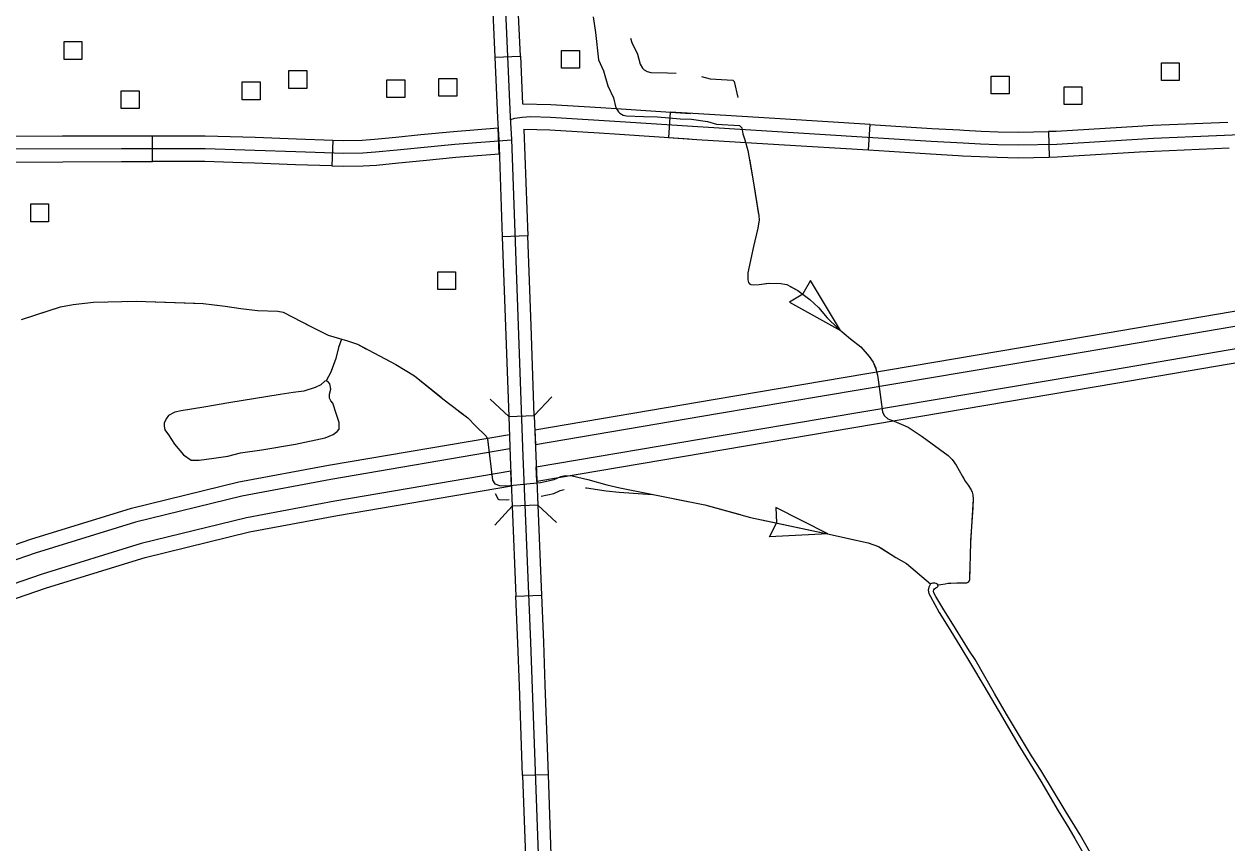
# Model space of a CAD drawing. Extents: x 1084508 to 1142749, y 1057638 to 1093403.
# Drawn here: x 1124629 to 1126845, y 1084721 to 1086232 of the extents above; entities that cross this region are included whole.
import ezdxf

# ---------------------------------------------------------------- set-up
doc = ezdxf.new("R2010")
doc.units = 0
for name, color, linetype in [('Level 19', 7, 'Continuous'), ('Level 31', 7, 'Continuous'), ('Level 35', 7, 'Continuous'), ('Level 38', 7, 'Continuous'), ('Level 43', 7, 'Continuous'), ('Level 56', 7, 'Continuous')]:
    doc.layers.add(name, color=color, linetype=linetype)

msp = doc.modelspace()

# ---------------------------------------------------------------- linework, layer by layer
at = {"layer": 'Level 19'}
for points in [[(1125570.8, 1085456), (1125906.7, 1085513.1), (1126629.3, 1085635), (1127313, 1085751.9), (1127413.8, 1085771.8), (1127529.5, 1085803.2), (1127631.6, 1085838.9), (1127747.3, 1085887.5), (1127891, 1085962), (1128592, 1086352.1), (1129299.5, 1086745.1), (1129953.9, 1087110.1), (1130700.8, 1087528), (1131399.5, 1087917.8), (1131603.3, 1088032.7), (1131686, 1088075.1), (1132261.9, 1088351.4), (1132934.2, 1088671.1), (1133321.4, 1088856.5), (1133465.5, 1088936.9), (1133575, 1089002.3), (1133716, 1089095.3), (1133825.2, 1089174.3)], [(1133828.1, 1089093.1), (1133754.4, 1089039.7), (1133610.9, 1088945.1), (1133499.3, 1088878.4), (1133352.4, 1088796.6), (1132963.2, 1088610.2), (1132291, 1088290.5), (1131716, 1088014.6), (1131635.3, 1087973.2), (1131432.5, 1087858.9), (1130733.7, 1087469.1), (1129986.8, 1087051.2), (1129332.3, 1086686.1), (1128624.8, 1086293.1), (1127922.9, 1085902.5), (1127775.9, 1085826.4), (1127655.8, 1085775.9), (1127549.5, 1085738.7), (1127429.2, 1085706), (1127325.2, 1085685.5), (1126640.6, 1085568.5), (1125918, 1085446.6), (1125573.5, 1085388)], [(1133452.2, 1088960), (1133309.1, 1088880.2), (1132922.7, 1088695.2), (1132250.4, 1088375.4), (1131674.1, 1088099), (1131590.7, 1088056.2), (1131386.4, 1087941), (1130687.8, 1087551.3), (1129940.9, 1087133.4), (1129286.5, 1086768.4), (1128579, 1086375.4), (1127878.4, 1085985.5), (1127735.9, 1085911.7), (1127622, 1085863.9), (1127521.5, 1085828.7), (1127407.7, 1085797.8), (1127308.2, 1085778.2), (1126624.8, 1085661.3), (1125902.2, 1085539.4), (1125569.8, 1085482.9), (1125570.8, 1085456)], [(1125573.5, 1085388), (1125572.4, 1085414.8), (1125913.5, 1085472.9), (1126636.1, 1085594.8), (1127320.4, 1085711.8), (1127423.1, 1085732), (1127541.6, 1085764.2), (1127646.2, 1085800.8), (1127764.6, 1085850.5), (1127910.3, 1085926), (1128611.8, 1086316.4), (1129319.3, 1086709.4), (1129973.8, 1087074.5), (1130720.7, 1087492.4), (1131419.4, 1087882.2), (1131622.7, 1087996.7), (1131704.1, 1088038.5), (1132279.5, 1088314.5), (1132951.7, 1088634.3), (1133340.2, 1088820.3), (1133485.9, 1088901.5)], [(1122942.1, 1084595.4), (1124489.7, 1085229.4), (1124640.9, 1085281.5), (1124826.6, 1085338.6), (1125024.1, 1085387.1), (1125189.4, 1085418.2), (1125523, 1085474.9)], [(1125523, 1085474.9), (1125523.9, 1085448), (1125194.1, 1085391.9), (1125029.7, 1085361), (1124833.7, 1085312.9), (1124649.2, 1085256.1), (1124499.1, 1085204.4), (1122952.2, 1084570.8)], [(1125525.6, 1085406.9), (1125201.3, 1085351.7), (1125038.4, 1085321.1), (1124844.6, 1085273.5), (1124661.8, 1085217.3), (1124513.5, 1085166.2), (1122967.7, 1084533)], [(1122977.8, 1084508.3), (1124522.9, 1085141.2), (1124670.1, 1085192), (1124851.7, 1085247.8), (1125044, 1085295), (1125206, 1085325.5), (1125526.7, 1085380), (1125525.6, 1085406.9)]]:
    msp.add_lwpolyline(points, dxfattribs=at)
at = {"layer": 'Level 31'}
for p, q in [((1125496.1, 1086170.2), (1125543.2, 1086172.3)), ((1125819.2, 1086069.3), (1125816.2, 1086022.3)), ((1126187.7, 1086046.3), (1126022.2, 1086056.5)), ((1126184.7, 1085999.3), (1126187.7, 1086046.3)), ((1124865.4, 1085977.8), (1124865.4, 1086024.9)), ((1126516.7, 1086033.4), (1126517.8, 1085986.3)), ((1125197.4, 1086017.1), (1125195.9, 1085970)), ((1126019.3, 1086009.5), (1126184.7, 1085999.3)), ((1125557, 1085840.9), (1125509.9, 1085839.3)), ((1125521.8, 1085508), (1125568.8, 1085509.7)), ((1125535, 1085176.7), (1125582.1, 1085178.6)), ((1125594.3, 1084847.3), (1125547.3, 1084845.6))]:
    msp.add_line(p, q, dxfattribs=at)
for points in [[(1125456, 1088047.6), (1125474.1, 1087744.7), (1125478.7, 1087614.5), (1125480.1, 1087548.8), (1125481.1, 1087407.9), (1125482.8, 1087266.3), (1125484.4, 1087127.5), (1125493.1, 1086770.3), (1125506.3, 1086466.9), (1125524.7, 1086059.8), (1125527, 1086018.5), (1125548, 1085434.4), (1125562.1, 1085091), (1125578.4, 1084633.4), (1125589.7, 1084215.6), (1125599.1, 1083985), (1125600.8, 1083967), (1125602.8, 1083954.2), (1125605.2, 1083944.3), (1125623.8, 1083892)], [(1125488.6, 1086335.8), (1125496.1, 1086170.2)], [(1125543.2, 1086172.3), (1125535.7, 1086337.9)], [(1125496.1, 1086170.2), (1125501.2, 1086058.6), (1125503.5, 1086017.5), (1125504, 1086004.9)], [(1125543.2, 1086172.3), (1125547.1, 1086084.7)], [(1125547.1, 1086084.7), (1125599.6, 1086083.5), (1125691.5, 1086077.6)], [(1125691.5, 1086077.6), (1125728.7, 1086075.3), (1125856.9, 1086066.8)], [(1126022.2, 1086056.5), (1125871.6, 1086065.9), (1125819.2, 1086069.3)], [(1125527.1, 1086017.6), (1125422.3, 1086009.6), (1125316.3, 1085999), (1125276.3, 1085995), (1125252.8, 1085993.6), (1125217.9, 1085992.9), (1125129.6, 1085995.7), (1125053.8, 1085998.5), (1124962.2, 1086001.4), (1124808.3, 1086001.4), (1124554.7, 1086000.7), (1124308.2, 1085999.5), (1124058.9, 1085998.8), (1123811.2, 1085998.5), (1123565.4, 1086007), (1123439, 1086012.9), (1123312.8, 1086016.4), (1123063.7, 1086022.6), (1122811.3, 1086030.8), (1122579.1, 1086035.1), (1122313.3, 1086036.5), (1122069.4, 1086038.8), (1121818, 1086044.7), (1121397.8, 1086056.6)], [(1125524.9, 1086055.8), (1125533.1, 1086057.9), (1125546.6, 1086060), (1125562.2, 1086060.8), (1125598.6, 1086060), (1125727.2, 1086051.8), (1125870.1, 1086042.4), (1126300.4, 1086015.7), (1126359.4, 1086012.3), (1126391.3, 1086010.6), (1126422.8, 1086009.4), (1126461.3, 1086008.6), (1126531.7, 1086010.2), (1126710.3, 1086020.9), (1126942, 1086030.7)], [(1126187.7, 1086046.3), (1126301.8, 1086039.2), (1126353, 1086036.2)], [(1126681.3, 1086042.7), (1126530.8, 1086033.7), (1126516.7, 1086033.4)], [(1126847.3, 1086050.2), (1126709.1, 1086044.4), (1126681.3, 1086042.7)], [(1124699.6, 1086024.6), (1124554.6, 1086024.2), (1124533.8, 1086024.1)], [(1124865.4, 1086024.9), (1124808.2, 1086024.9), (1124699.6, 1086024.6)], [(1125031.8, 1086022.8), (1124962.6, 1086024.9), (1124865.4, 1086024.9)], [(1125197.4, 1086017.1), (1125130.4, 1086019.2), (1125054.6, 1086022.1), (1125031.8, 1086022.8)], [(1125359.6, 1086027), (1125314, 1086022.4), (1125274.4, 1086018.5), (1125251.8, 1086017.1), (1125218.1, 1086016.4), (1125197.4, 1086017.1)], [(1125504.4, 1085992.3), (1125502.3, 1086039.3), (1125420.2, 1086033.1), (1125359.6, 1086027)], [(1125549.9, 1086037.5), (1125557, 1085840.9)], [(1125549.9, 1086037.5), (1125597.6, 1086036.4), (1125688.5, 1086030.7)], [(1125688.5, 1086030.7), (1125725.7, 1086028.3), (1125853.8, 1086019.8)], [(1125816.2, 1086022.3), (1125868.6, 1086018.9), (1126019.3, 1086009.5)], [(1126353, 1086036.2), (1126360.7, 1086035.8), (1126392.4, 1086034.1), (1126423.5, 1086032.9), (1126461.3, 1086032.1), (1126516.7, 1086033.4)], [(1125504, 1086004.9), (1125509.9, 1085839.3)], [(1126184.7, 1085999.3), (1126299, 1085992.2), (1126350.2, 1085989.2)], [(1126684.1, 1085995.7), (1126711.5, 1085997.3), (1126849.3, 1086003.2)], [(1124534, 1085977), (1124554.8, 1085977.1), (1124699.7, 1085977.5)], [(1124699.7, 1085977.5), (1124808.3, 1085977.8), (1124865.4, 1085977.8)], [(1125030.3, 1085975.7), (1124961.9, 1085977.8), (1124865.4, 1085977.8)], [(1125195.9, 1085970), (1125128.8, 1085972.2), (1125053, 1085975), (1125030.3, 1085975.7)], [(1125195.9, 1085970), (1125217.8, 1085969.3), (1125253.7, 1085970.1), (1125278.2, 1085971.5), (1125318.7, 1085975.6), (1125364.3, 1085980.2)], [(1125364.3, 1085980.2), (1125424.3, 1085986.2), (1125504.4, 1085992.3)], [(1126350.2, 1085989.2), (1126358.1, 1085988.7), (1126390.2, 1085987.1), (1126422.1, 1085985.9), (1126461.3, 1085985), (1126517.8, 1085986.3)], [(1126517.8, 1085986.3), (1126532.7, 1085986.7), (1126684.1, 1085995.7)], [(1125562.9, 1085675.3), (1125557, 1085840.9)], [(1125509.9, 1085839.3), (1125515.8, 1085673.6)], [(1125515.8, 1085673.6), (1125521.8, 1085508)], [(1125568.8, 1085509.7), (1125562.9, 1085675.3)], [(1125568.8, 1085509.7), (1125571.5, 1085435.3), (1125575.3, 1085344.2)], [(1125521.8, 1085508), (1125524.5, 1085433.4), (1125528.2, 1085342.3)], [(1125575.3, 1085344.2), (1125528.2, 1085342.3), (1125535, 1085176.7)], [(1125575.3, 1085344.2), (1125582.1, 1085178.6)], [(1125541.4, 1085011.2), (1125538.6, 1085090.1), (1125535, 1085176.7)], [(1125582.1, 1085178.6), (1125585.7, 1085091.9), (1125588.5, 1085012.9)], [(1125547.3, 1084845.6), (1125541.4, 1085011.2)], [(1125588.5, 1085012.9), (1125594.3, 1084847.3)], [(1125547.3, 1084845.6), (1125553.2, 1084680)], [(1125594.3, 1084847.3), (1125600.2, 1084681.6)]]:
    msp.add_lwpolyline(points, dxfattribs=at)
at = {"layer": 'Level 35'}
for points in [[(1125185.1, 1085573.7), (1125182.9, 1085573), (1125175.4, 1085566.2), (1125165, 1085561.4), (1125144.4, 1085554.7), (1125124.3, 1085552.4), (1125100.8, 1085548.7), (1125006, 1085533), (1124960.1, 1085525.2), (1124918.3, 1085518.4), (1124906.7, 1085515.7), (1124894.5, 1085509.4), (1124890.4, 1085503.8), (1124886.7, 1085495.6), (1124886.7, 1085490.2), (1124888, 1085483.1), (1124894.5, 1085474.1), (1124905.9, 1085456.9), (1124922.1, 1085437.2), (1124936.5, 1085427.6), (1124951.4, 1085427.3), (1124978.5, 1085431), (1125004.2, 1085434.4), (1125027.7, 1085440.7), (1125066.9, 1085446.1), (1125128.9, 1085456.8), (1125183.3, 1085468.5), (1125198.1, 1085474.9), (1125205.7, 1085480.3), (1125209.1, 1085484.4), (1125209.1, 1085489.2), (1125209.3, 1085496.9), (1125204.4, 1085511.6), (1125197.3, 1085532.7), (1125194.2, 1085536.7), (1125191.6, 1085541.9), (1125191.6, 1085549.2), (1125194.2, 1085558), (1125192.3, 1085567.9), (1125189.1, 1085571.6), (1125185.1, 1085573.7)], [(1126312.7, 1085196.8), (1126311.9, 1085198.7), (1126309.5, 1085199.9), (1126307.3, 1085200.2), (1126303, 1085200.5), (1126299.1, 1085199.2), (1126297.6, 1085196.8), (1126295.9, 1085192.9), (1126294.8, 1085187.4), (1126296.2, 1085181.3), (1126299.2, 1085176), (1126314.9, 1085146.3), (1126331.5, 1085119.8), (1126353.4, 1085084.8), (1126374.7, 1085049.2), (1126397.4, 1085011.2), (1126431.8, 1084952.9), (1126459.8, 1084904.2), (1126502.6, 1084835.2), (1126534.4, 1084780.5), (1126554.1, 1084748.7), (1126565.1, 1084729.6)], [(1126574.7, 1084736.3), (1126547.1, 1084781.4), (1126502.5, 1084855.4), (1126485.2, 1084881.9), (1126461.1, 1084921.8), (1126439.2, 1084959.2), (1126417.3, 1084997.3), (1126381.4, 1085059.7), (1126371.1, 1085075.4), (1126345.4, 1085117), (1126322.1, 1085154.2), (1126308.7, 1085175.9), (1126305.4, 1085182.4), (1126304.9, 1085185.5), (1126305.5, 1085188.5), (1126306.7, 1085190.3), (1126308.6, 1085191.9), (1126311.3, 1085193.1), (1126312.4, 1085194.1), (1126312.9, 1085195.1), (1126312.7, 1085196.8)], [(1126565.1, 1084729.6), (1126632.9, 1084610.9), (1126635.4, 1084604.4), (1126638.9, 1084599), (1126643.3, 1084594.3), (1126649.5, 1084581.7), (1126660.6, 1084561.8), (1126677.1, 1084533.4), (1126691.8, 1084508.8), (1126700.5, 1084493.4), (1126708.8, 1084480.2), (1126711.7, 1084475.7), (1126714.3, 1084474.7), (1126717.1, 1084474.8), (1126720.6, 1084476.3), (1126722.6, 1084479.6), (1126723.3, 1084482.8), (1126723.2, 1084485), (1126721.9, 1084488.6), (1126714, 1084499.7), (1126690.9, 1084539.2), (1126676.8, 1084559.4), (1126642.8, 1084616.1), (1126574.7, 1084736.3)]]:
    msp.add_lwpolyline(points, dxfattribs=at)
at = {"layer": 'Level 38'}
for points in [[(1125521.8, 1085508), (1125487.3, 1085540.1)], [(1125600.9, 1085544.2), (1125568.8, 1085509.7)], [(1125496.3, 1085307.6), (1125528.2, 1085342.3)], [(1125575.3, 1085344.2), (1125609.9, 1085312.3)]]:
    msp.add_lwpolyline(points, dxfattribs=at)
at = {"layer": 'Level 43'}
for p, q in [((1126077.8, 1085758.9), (1126063.9, 1085733.8)), ((1126133.2, 1085666.5), (1126077.8, 1085758.9)), ((1126063.6, 1085733.5), (1126039, 1085718.8)), ((1126039, 1085718.8), (1126133.2, 1085666.5)), ((1126109.9, 1085291.3), (1126014, 1085340.3)), ((1126014, 1085340.3), (1126015.5, 1085311.7)), ((1126002.3, 1085285.8), (1126015.4, 1085311.4)), ((1126109.9, 1085291.3), (1126002.3, 1085285.8))]:
    msp.add_line(p, q, dxfattribs=at)
for points in [[(1125677.3, 1086245), (1125681.4, 1086215.7), (1125687.4, 1086165.5), (1125696.4, 1086145.2)], [(1125746.4, 1086205.8), (1125748.7, 1086197.7), (1125759.2, 1086175.8), (1125763.7, 1086157.4), (1125768.5, 1086149.9), (1125771.1, 1086147.3), (1125776.8, 1086143.9), (1125783.5, 1086142.4), (1125814.6, 1086141.3), (1125830.1, 1086140.9)], [(1125696.4, 1086145.2), (1125704.3, 1086117.5), (1125714.8, 1086095.6), (1125719.3, 1086077.2), (1125724.2, 1086069.7), (1125726.8, 1086067.1), (1125732.4, 1086063.7), (1125739.1, 1086062.2), (1125770.3, 1086061.1), (1125796.1, 1086060.3), (1125837.7, 1086056.9), (1125858.7, 1086056.2), (1125888, 1086051.7), (1125904.9, 1086047.2), (1125946.8, 1086044.6), (1125951.2, 1086040.2), (1125953.4, 1086029.4), (1125957.2, 1086018.1), (1125962.4, 1085998.6), (1125972.2, 1085942.3), (1125982.6, 1085877.8), (1125983.4, 1085870.3), (1125980.8, 1085854.9), (1125972.9, 1085821.2), (1125962.4, 1085772.8), (1125962.4, 1085759.7), (1125963.9, 1085754.8), (1125965.8, 1085752.5), (1125968.1, 1085751.1), (1125972.8, 1085750.6), (1125983.3, 1085751.5), (1126001.5, 1085753.8), (1126023.2, 1085753.2), (1126034.5, 1085751), (1126054.5, 1085739.9), (1126076.7, 1085723.6), (1126092.5, 1085708.7), (1126108.6, 1085689.9), (1126128.1, 1085670.8), (1126151.4, 1085651.3), (1126170.5, 1085636.6), (1126186.2, 1085618.4), (1126193.2, 1085607.9), (1126198.4, 1085596), (1126201.6, 1085583.8), (1126203.1, 1085571.3), (1126210.5, 1085516.2), (1126213.7, 1085509.8), (1126220.4, 1085503.7), (1126232.3, 1085499), (1126257.9, 1085488.2), (1126283.5, 1085471.1)], [(1125876.8, 1086135.1), (1125892.9, 1086130.8), (1125934.9, 1086128.2), (1125937.3, 1086125.8), (1125943.9, 1086096)], [(1125965.2, 1085982.4), (1125972.2, 1085942.3), (1125982.2, 1085880.4)], [(1125977.2, 1085839.7), (1125972.9, 1085821.2), (1125962.4, 1085772.8), (1125962.4, 1085759.7), (1125963.9, 1085754.8), (1125965.8, 1085752.5), (1125968.1, 1085751.1), (1125972.8, 1085750.6), (1125983.3, 1085751.5), (1125999.8, 1085753.6)], [(1126040.2, 1085747.8), (1126054.5, 1085739.9), (1126076.7, 1085723.6), (1126092.5, 1085708.7), (1126108.6, 1085689.9), (1126128.1, 1085670.8), (1126133.2, 1085666.5)], [(1124623.6, 1085686.8), (1124695.6, 1085710.1), (1124718.8, 1085714.2), (1124756.3, 1085718.7), (1124835.4, 1085720.6), (1124958.4, 1085716.1), (1124998.9, 1085711.6), (1125027.8, 1085706.9), (1125058.5, 1085703.5), (1125096.4, 1085702), (1125106.1, 1085700.1), (1125157.1, 1085673.9), (1125189, 1085658.1), (1125224.6, 1085647.2), (1125243, 1085641.2), (1125313.8, 1085603.7), (1125348.3, 1085582.7), (1125400.4, 1085540.7), (1125446.2, 1085505.1), (1125460.8, 1085490.8), (1125480.3, 1085471.3), (1125482.9, 1085466.1), (1125491.9, 1085390.3), (1125496, 1085383.9), (1125504.7, 1085380.6), (1125517.8, 1085380.2), (1125580.4, 1085386.2), (1125605.5, 1085391.8), (1125617.5, 1085397.1), (1125625.8, 1085398.9), (1125638.5, 1085398.2), (1125667.4, 1085391.8), (1125702.6, 1085381.7), (1125726.6, 1085376), (1125882.9, 1085345.1), (1125967.3, 1085321.8), (1126109, 1085291.5), (1126184, 1085274.6), (1126203.1, 1085268.4), (1126235.4, 1085248.1), (1126254.8, 1085236.5), (1126299.1, 1085199.2)], [(1124655.7, 1085697.2), (1124695.6, 1085710.1), (1124718.8, 1085714.2), (1124756.3, 1085718.7), (1124777.3, 1085719.2)], [(1124818.8, 1085720.2), (1124835.4, 1085720.6), (1124943, 1085716.6)], [(1124984.2, 1085713.2), (1124998.9, 1085711.6), (1125027.8, 1085706.9), (1125058.5, 1085703.5), (1125096.4, 1085702), (1125106.1, 1085700.1), (1125107.5, 1085699.4)], [(1125144.3, 1085680.5), (1125157.1, 1085673.9), (1125189, 1085658.1), (1125224.6, 1085647.2), (1125243, 1085641.2), (1125258.7, 1085632.9)], [(1125213.4, 1085650.7), (1125208.3, 1085634.9), (1125203, 1085615.1), (1125193.7, 1085589.8), (1125185.1, 1085573.7)], [(1125213.4, 1085650.7), (1125208.3, 1085634.9), (1125203, 1085615.1), (1125194.4, 1085591.6)], [(1126165.4, 1085640.5), (1126170.5, 1085636.6), (1126186.2, 1085618.4), (1126193.2, 1085607.9), (1126198.1, 1085596.8)], [(1125295.3, 1085613.5), (1125313.8, 1085603.7), (1125348.3, 1085582.7), (1125349, 1085582.2)], [(1125349, 1085582.2), (1125397.4, 1085543.2)], [(1125430, 1085517.7), (1125446.2, 1085505.1), (1125460.8, 1085490.8), (1125480.3, 1085471.3), (1125482.9, 1085466.1), (1125484, 1085457)], [(1126259.7, 1085487.1), (1126283.5, 1085471.1), (1126331.7, 1085435.9), (1126336, 1085431.8)], [(1126283.5, 1085471.1), (1126331.7, 1085435.9), (1126339.3, 1085428.6), (1126346.6, 1085418.4), (1126363.2, 1085388.4), (1126368.5, 1085381.4), (1126374.3, 1085372.7), (1126375.7, 1085368.6), (1126377.2, 1085363.4), (1126377.8, 1085355.3), (1126372.5, 1085275.3), (1126370.8, 1085206.8), (1126369.3, 1085202.1), (1126365.3, 1085200.2), (1126360.3, 1085200.3), (1126347.8, 1085200.3), (1126336.4, 1085200), (1126331.8, 1085199.7), (1126326.2, 1085198.9), (1126318.4, 1085197.3), (1126312.7, 1085196.8)], [(1125663.1, 1085376.5), (1125664.8, 1085376.3), (1125701.1, 1085370.8), (1125725.6, 1085368.3), (1125786.7, 1085364.2)], [(1126358.4, 1085397.2), (1126363.2, 1085388.4), (1126368.5, 1085381.4), (1126374.3, 1085372.7), (1126375.7, 1085368.6), (1126377.2, 1085363.4), (1126377.8, 1085355.3), (1126376.8, 1085340.3)], [(1125496.8, 1085366.1), (1125502.1, 1085355.4), (1125503.8, 1085354.8), (1125516.9, 1085354.4), (1125522.7, 1085354.9)], [(1125581.7, 1085360.9), (1125604.6, 1085366), (1125616.6, 1085371.3), (1125624.1, 1085373)], [(1125827.3, 1085356.1), (1125882.9, 1085345.1), (1125948.1, 1085327.1)], [(1126376.8, 1085340.3), (1126372.7, 1085278.3)], [(1125988.4, 1085317.3), (1126109, 1085291.5), (1126109.9, 1085291.3)], [(1126150.3, 1085282.2), (1126184, 1085274.6), (1126203.1, 1085268.4), (1126209.5, 1085264.4)], [(1126209.5, 1085264.4), (1126235.4, 1085248.1), (1126254.8, 1085236.5), (1126261.7, 1085230.8)], [(1126371.6, 1085236.9), (1126370.8, 1085206.8), (1126369.3, 1085202.1), (1126365.3, 1085200.2), (1126360.3, 1085200.3), (1126347.8, 1085200.3), (1126336.4, 1085200), (1126331.8, 1085199.7), (1126326.2, 1085198.9), (1126318.4, 1085197.3), (1126312.7, 1085196.8)]]:
    msp.add_lwpolyline(points, dxfattribs=at)
at = {"layer": 'Level 56'}
for points in [[(1124702.2, 1086166.4), (1124702.2, 1086199.1), (1124735, 1086199.1), (1124735, 1086166.4)], [(1125619.1, 1086149.9), (1125619.1, 1086182.5), (1125651.9, 1086182.5), (1125651.9, 1086149.9)], [(1126724.9, 1086127.2), (1126724.9, 1086159.9), (1126757.6, 1086159.9), (1126757.6, 1086127.2)], [(1125116.7, 1086113), (1125116.7, 1086145.6), (1125149.5, 1086145.6), (1125149.5, 1086113)], [(1125393.2, 1086098.6), (1125393.2, 1086131.3), (1125426, 1086131.3), (1125426, 1086098.6)], [(1126411.1, 1086102.6), (1126411.1, 1086135.3), (1126443.8, 1086135.3), (1126443.8, 1086102.6)], [(1124807.8, 1086075.6), (1124807.8, 1086108.3), (1124840.6, 1086108.3), (1124840.6, 1086075.6)], [(1125030.6, 1086092.1), (1125030.6, 1086124.8), (1125063.4, 1086124.8), (1125063.4, 1086092.1)], [(1125297.2, 1086095.9), (1125297.2, 1086128.6), (1125330, 1086128.6), (1125330, 1086095.9)], [(1126545.4, 1086083.2), (1126545.4, 1086115.9), (1126578.2, 1086115.9), (1126578.2, 1086083.2)], [(1124640.8, 1085867.1), (1124640.8, 1085899.8), (1124673.5, 1085899.8), (1124673.5, 1085867.1)], [(1125390.9, 1085742.1), (1125390.9, 1085774.8), (1125423.6, 1085774.8), (1125423.6, 1085742.1)]]:
    msp.add_lwpolyline(points, close=True, dxfattribs=at)

doc.saveas('drawing.dxf')
